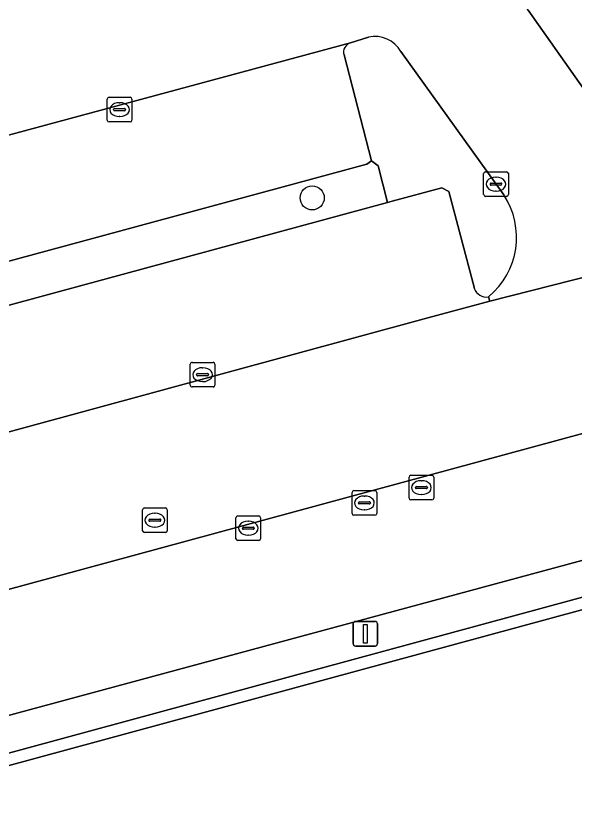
# Model space of a CAD drawing. Extents: x 159352 to 160617, y 385888 to 387323.
# Drawn here: x 160244.78 to 160267.44, y 386858.2 to 386890.8 of the extents above; entities that cross this region are included whole.
import ezdxf

# ---------------------------------------------------------------- set-up
doc = ezdxf.new("R2010")
doc.units = 0
for name, color, linetype in [('IMGEO_Boom', 7, 'Continuous'), ('IMGEO_Groenvoorziening', 7, 'Continuous'), ('IMGEO_Haag', 7, 'Continuous'), ('IMGEO_Kolk', 7, 'Continuous'), ('IMGEO_Lichtmast', 7, 'Continuous'), ('IMGEO_Pand', 7, 'Continuous'), ('IMGEO_Pand_overbouw', 7, 'Continuous'), ('IMGEO_Parkeervlak_open', 7, 'Continuous'), ('IMGEO_Rijbaan_lokaal_open', 7, 'Continuous'), ('IMGEO_Rioolput', 7, 'Continuous'), ('IMGEO_Verkeerseiland_open', 7, 'Continuous'), ('IMGEO_Voetpad_open', 7, 'Continuous')]:
    doc.layers.add(name, color=color, linetype=linetype)

msp = doc.modelspace()

# ---------------------------------------------------------------- linework, layer by layer
at = {"layer": 'IMGEO_Boom'}
msp.add_circle((160256.79, 386883.425), 0.489, dxfattribs=at)
at = {"layer": 'IMGEO_Groenvoorziening'}
for points in [[(160259.844, 386883.237), (160259.465, 386884.724), (160259.194, 386884.922), (160259.01, 386884.787), (160232.611, 386877.646)], [(160233.086, 386875.975), (160259.844, 386883.237)]]:
    msp.add_lwpolyline(points, dxfattribs=at)
at = {"layer": 'IMGEO_Haag'}
for points in [[(160259.844, 386883.237), (160259.465, 386884.724), (160259.194, 386884.922), (160259.01, 386884.787), (160232.611, 386877.646)], [(160233.086, 386875.975), (160259.844, 386883.237)]]:
    msp.add_lwpolyline(points, dxfattribs=at)
at = {"layer": 'IMGEO_Kolk'}
for p, q in [((160248.48, 386886.578), (160248.48, 386887.43)), ((160248.555, 386887.504), (160249.407, 386887.504)), ((160248.968, 386887.284), (160248.993, 386887.284)), ((160249.481, 386887.43), (160249.481, 386886.578)), ((160248.739, 386886.998), (160248.739, 386887.01)), ((160249.177, 386886.961), (160248.779, 386886.961)), ((160248.782, 386887.047), (160249.18, 386887.047)), ((160249.223, 386887.01), (160249.223, 386886.998)), ((160248.991, 386886.724), (160248.966, 386886.724)), ((160249.407, 386886.504), (160248.555, 386886.504)), ((160263.743, 386883.556), (160263.743, 386884.408)), ((160263.818, 386884.482), (160264.67, 386884.482)), ((160264.744, 386884.408), (160264.744, 386883.556)), ((160264.002, 386883.976), (160264.002, 386883.988)), ((160264.045, 386884.025), (160264.443, 386884.025)), ((160264.231, 386884.262), (160264.256, 386884.262)), ((160264.486, 386883.988), (160264.486, 386883.976)), ((160264.44, 386883.939), (160264.042, 386883.939)), ((160264.254, 386883.702), (160264.229, 386883.702)), ((160264.67, 386883.482), (160263.818, 386883.482)), ((160251.845, 386875.83), (160251.845, 386876.682)), ((160251.92, 386876.756), (160252.772, 386876.756)), ((160252.333, 386876.536), (160252.358, 386876.536)), ((160252.846, 386876.682), (160252.846, 386875.83)), ((160252.104, 386876.25), (160252.104, 386876.262)), ((160252.542, 386876.213), (160252.144, 386876.213)), ((160252.147, 386876.299), (160252.545, 386876.299)), ((160252.588, 386876.262), (160252.588, 386876.25)), ((160252.356, 386875.976), (160252.331, 386875.976)), ((160252.772, 386875.756), (160251.92, 386875.756)), ((160253.699, 386869.604), (160253.699, 386870.456)), ((160253.774, 386870.53), (160254.626, 386870.53)), ((160254.187, 386870.31), (160254.212, 386870.31)), ((160254.7, 386870.456), (160254.7, 386869.604)), ((160253.958, 386870.024), (160253.958, 386870.036)), ((160254.396, 386869.987), (160253.998, 386869.987)), ((160254.001, 386870.073), (160254.399, 386870.073)), ((160254.442, 386870.036), (160254.442, 386870.024)), ((160254.21, 386869.75), (160254.185, 386869.75)), ((160254.626, 386869.53), (160253.774, 386869.53))]:
    msp.add_line(p, q, dxfattribs=at)
for points in [[(160248.48, 386886.578), (160248.48, 386887.43)], [(160248.555, 386887.504), (160249.407, 386887.504)], [(160249.481, 386887.43), (160249.481, 386886.578)], [(160249.407, 386886.504), (160248.555, 386886.504)], [(160263.743, 386883.556), (160263.743, 386884.408)], [(160263.818, 386884.482), (160264.67, 386884.482)], [(160264.744, 386884.408), (160264.744, 386883.556)], [(160264.67, 386883.482), (160263.818, 386883.482)], [(160251.845, 386875.83), (160251.845, 386876.682)], [(160251.92, 386876.756), (160252.772, 386876.756)], [(160252.846, 386876.682), (160252.846, 386875.83)], [(160252.772, 386875.756), (160251.92, 386875.756)], [(160253.699, 386869.604), (160253.699, 386870.456)], [(160253.774, 386870.53), (160254.626, 386870.53)], [(160254.7, 386870.456), (160254.7, 386869.604)], [(160254.626, 386869.53), (160253.774, 386869.53)]]:
    msp.add_lwpolyline(points, dxfattribs=at)
for centre, radius, start, end in [((160248.557, 386887.428), 0.0765, 91.552, 178.448), ((160248.557, 386887.428), 0.0765, 91.552, 178.448), ((160249.405, 386887.428), 0.0765, 1.552, 88.448), ((160249.405, 386887.428), 0.0765, 1.552, 88.448), ((160248.779, 386887.007), 0.0403, 85.8775, 175.7526), ((160248.776, 386886.997), 0.0366, 178.938, 274.7102), ((160249.18, 386887.004), 0.043, 264.8664, 352.4533), ((160249.184, 386887.009), 0.0386, 1.7309, 96.639), ((160248.557, 386886.58), 0.0765, 181.552, 268.448), ((160248.557, 386886.58), 0.0765, 181.552, 268.448), ((160249.405, 386886.58), 0.0765, 271.552, 358.448), ((160249.405, 386886.58), 0.0765, 271.552, 358.448), ((160263.82, 386884.406), 0.0765, 91.552, 178.448), ((160263.82, 386884.406), 0.0765, 91.552, 178.448), ((160264.668, 386884.406), 0.0765, 1.552, 88.448), ((160264.668, 386884.406), 0.0765, 1.552, 88.448), ((160264.042, 386883.985), 0.0403, 85.8775, 175.7526), ((160264.039, 386883.975), 0.0366, 178.938, 274.7102), ((160264.443, 386883.982), 0.043, 264.8664, 352.4533), ((160264.447, 386883.987), 0.0386, 1.7309, 96.639), ((160263.82, 386883.558), 0.0765, 181.552, 268.448), ((160263.82, 386883.558), 0.0765, 181.552, 268.448), ((160264.668, 386883.558), 0.0765, 271.552, 358.448), ((160264.668, 386883.558), 0.0765, 271.552, 358.448), ((160251.922, 386876.68), 0.0765, 91.552, 178.448), ((160251.922, 386876.68), 0.0765, 91.552, 178.448), ((160252.77, 386876.68), 0.0765, 1.552, 88.448), ((160252.77, 386876.68), 0.0765, 1.552, 88.448), ((160252.144, 386876.259), 0.0403, 85.8775, 175.7526), ((160252.141, 386876.249), 0.0366, 178.938, 274.7102), ((160252.545, 386876.256), 0.043, 264.8664, 352.4533), ((160252.549, 386876.261), 0.0386, 1.7309, 96.639), ((160251.922, 386875.832), 0.0765, 181.552, 268.448), ((160251.922, 386875.832), 0.0765, 181.552, 268.448), ((160252.77, 386875.832), 0.0765, 271.552, 358.448), ((160252.77, 386875.832), 0.0765, 271.552, 358.448), ((160253.776, 386870.454), 0.0765, 91.552, 178.448), ((160253.776, 386870.454), 0.0765, 91.552, 178.448), ((160254.624, 386870.454), 0.0765, 1.552, 88.448), ((160254.624, 386870.454), 0.0765, 1.552, 88.448), ((160253.998, 386870.033), 0.0403, 85.8775, 175.7526), ((160253.995, 386870.023), 0.0366, 178.938, 274.7102), ((160254.399, 386870.03), 0.043, 264.8664, 352.4533), ((160254.403, 386870.035), 0.0386, 1.7309, 96.639), ((160253.776, 386869.606), 0.0765, 181.552, 268.448), ((160253.776, 386869.606), 0.0765, 181.552, 268.448), ((160254.624, 386869.606), 0.0765, 271.552, 358.448), ((160254.624, 386869.606), 0.0765, 271.552, 358.448)]:
    msp.add_arc(centre, radius, start, end, dxfattribs=at)
for centre, major_axis, ratio, start_param, end_param in [((160248.967, 386887.004), (-0.387, 0.002), 0.722429, 4.712389, 7.853982), ((160248.992, 386887.004), (-0.39, 0.002), 0.717154, 1.570796, 4.712389), ((160264.23, 386883.982), (-0.387, 0.002), 0.722429, 4.712389, 7.853982), ((160264.255, 386883.982), (-0.39, 0.002), 0.717154, 1.570796, 4.712389), ((160252.332, 386876.256), (-0.387, 0.002), 0.722429, 4.712389, 7.853982), ((160252.357, 386876.256), (-0.39, 0.002), 0.717154, 1.570796, 4.712389), ((160254.186, 386870.03), (-0.387, 0.002), 0.722429, 4.712389, 7.853982), ((160254.211, 386870.03), (-0.39, 0.002), 0.717154, 1.570796, 4.712389)]:
    msp.add_ellipse(centre, major_axis=major_axis, ratio=ratio, start_param=start_param, end_param=end_param, dxfattribs=at)
at = {"layer": 'IMGEO_Lichtmast'}
for p, q in [((160258.447, 386865.349), (160258.447, 386866.149)), ((160258.447, 386866.149), (160258.447, 386865.349)), ((160258.547, 386866.249), (160259.337, 386866.249)), ((160259.337, 386866.249), (160258.547, 386866.249)), ((160259.437, 386866.149), (160259.437, 386865.349)), ((160259.437, 386865.349), (160259.437, 386866.149)), ((160259.337, 386865.249), (160258.547, 386865.249)), ((160258.547, 386865.249), (160259.337, 386865.249))]:
    msp.add_line(p, q, dxfattribs=at)
msp.add_lwpolyline([(160258.867, 386866.124), (160259.017, 386866.124), (160259.017, 386865.374), (160258.867, 386865.374), (160258.867, 386866.124)], dxfattribs=at)
for centre, start, end in [((160258.547, 386866.149), 90, 180), ((160258.547, 386866.149), 90, 180), ((160259.337, 386866.149), 0, 90), ((160259.337, 386866.149), 360, 90), ((160258.547, 386865.349), 180, 270), ((160258.547, 386865.349), 180, 270), ((160259.337, 386865.349), 270, 0), ((160259.337, 386865.349), 270, 0)]:
    msp.add_arc(centre, 0.1, start, end, dxfattribs=at)
at = {"layer": 'IMGEO_Pand'}
msp.add_lwpolyline([(160309.971, 386840.549), (160310.415, 386840.748), (160322.24, 386825.67), (160332.809, 386833.995), (160328.35, 386839.665), (160323.317, 386846.065), (160300.148, 386875.527), (160230.009, 386856.467), (160257.798, 386817.075), (160257.857, 386817.102), (160298.853, 386835.586)], close=True, dxfattribs=at)
at = {"layer": 'IMGEO_Pand_overbouw'}
msp.add_lwpolyline([(160332.809, 386833.995), (160333.236, 386834.332), (160300.325, 386876.093), (160229.196, 386856.75), (160258.265, 386815.596), (160285.771, 386827.895), (160286.626, 386826.7), (160301.289, 386833.308), (160298.853, 386835.586), (160257.857, 386817.102), (160257.798, 386817.075), (160230.009, 386856.467), (160300.148, 386875.527), (160323.317, 386846.065), (160328.35, 386839.665)], close=True, dxfattribs=at)
at = {"layer": 'IMGEO_Parkeervlak_open'}
for points in [[(160265.545, 386891.033), (160271.919, 386882.011)], [(160258.337, 386889.714), (160230.683, 386882.252)], [(160232.611, 386877.646), (160259.01, 386884.787), (160259.194, 386884.922), (160258.08, 386889.222)], [(160263.365, 386879.754), (160262.324, 386883.685), (160262.051, 386883.836), (160260.031, 386883.288), (160259.844, 386883.237), (160233.086, 386875.975)], [(160261.329, 386878.516), (160263.99, 386879.24), (160263.936, 386879.413)], [(160232.904, 386875.715), (160234.048, 386871.546), (160234.16, 386871.123), (160261.329, 386878.516)], [(160275.317, 386875.922), (160235.683, 386865.162), (160236.801, 386860.368), (160237.354, 386860.518), (160276.072, 386870.981)]]:
    msp.add_lwpolyline(points, dxfattribs=at)
for centre, radius, start, end in [((160258.459, 386889.337), 0.396, 107.8932, 196.9454), ((160263.849, 386879.916), 0.511, 198.5161, 279.7928)]:
    msp.add_arc(centre, radius, start, end, dxfattribs=at)
at = {"layer": 'IMGEO_Rijbaan_lokaal_open'}
for points in [[(160263.936, 386879.413), (160263.99, 386879.24), (160272.349, 386881.354), (160271.919, 386882.011), (160265.545, 386891.033), (160259.997, 386898.879)], [(160230.316, 386882.107), (160230.683, 386882.252), (160258.337, 386889.714), (160259.075, 386889.943)], [(160260.384, 386889.361), (160264.555, 386883.548)], [(160272.78, 386880.696), (160272.349, 386881.354), (160263.99, 386879.24), (160261.329, 386878.516), (160234.16, 386871.123), (160234.724, 386868.988), (160233.321, 386868.533), (160233.728, 386866.892), (160235.189, 386867.281), (160235.683, 386865.162), (160275.317, 386875.922), (160284.746, 386878.459), (160296.297, 386881.646), (160303.641, 386883.639)]]:
    msp.add_lwpolyline(points, dxfattribs=at)
for centre, radius, start, end in [((160259.336, 386888.767), 1.204, 29.5327, 102.5261), ((160261.964, 386881.822), 3.113, 309.299, 33.6734)]:
    msp.add_arc(centre, radius, start, end, dxfattribs=at)
at = {"layer": 'IMGEO_Rioolput'}
for p, q in [((160260.718, 386871.25), (160260.718, 386872.102)), ((160260.793, 386872.176), (160261.645, 386872.176)), ((160261.206, 386871.956), (160261.231, 386871.956)), ((160261.719, 386872.102), (160261.719, 386871.25)), ((160260.977, 386871.67), (160260.977, 386871.682)), ((160261.415, 386871.633), (160261.017, 386871.633)), ((160261.02, 386871.719), (160261.418, 386871.719)), ((160261.461, 386871.682), (160261.461, 386871.67)), ((160258.407, 386870.628), (160258.407, 386871.48)), ((160258.482, 386871.554), (160259.334, 386871.554)), ((160258.895, 386871.334), (160258.92, 386871.334)), ((160259.408, 386871.48), (160259.408, 386870.628)), ((160261.229, 386871.396), (160261.204, 386871.396)), ((160258.666, 386871.048), (160258.666, 386871.06)), ((160259.104, 386871.011), (160258.706, 386871.011)), ((160258.709, 386871.097), (160259.107, 386871.097)), ((160259.15, 386871.06), (160259.15, 386871.048)), ((160261.645, 386871.176), (160260.793, 386871.176)), ((160249.91, 386869.929), (160249.91, 386870.781)), ((160249.985, 386870.855), (160250.837, 386870.855)), ((160250.398, 386870.635), (160250.423, 386870.635)), ((160250.911, 386870.781), (160250.911, 386869.929)), ((160258.918, 386870.774), (160258.893, 386870.774)), ((160250.169, 386870.349), (160250.169, 386870.361)), ((160250.607, 386870.312), (160250.209, 386870.312)), ((160250.212, 386870.398), (160250.61, 386870.398)), ((160250.653, 386870.361), (160250.653, 386870.349)), ((160259.334, 386870.554), (160258.482, 386870.554)), ((160250.421, 386870.075), (160250.396, 386870.075)), ((160250.837, 386869.855), (160249.985, 386869.855))]:
    msp.add_line(p, q, dxfattribs=at)
for points in [[(160260.718, 386871.25), (160260.718, 386872.102)], [(160260.793, 386872.176), (160261.645, 386872.176)], [(160261.719, 386872.102), (160261.719, 386871.25)], [(160258.407, 386870.628), (160258.407, 386871.48)], [(160258.482, 386871.554), (160259.334, 386871.554)], [(160259.408, 386871.48), (160259.408, 386870.628)], [(160261.645, 386871.176), (160260.793, 386871.176)], [(160249.91, 386869.929), (160249.91, 386870.781)], [(160249.985, 386870.855), (160250.837, 386870.855)], [(160250.911, 386870.781), (160250.911, 386869.929)], [(160259.334, 386870.554), (160258.482, 386870.554)], [(160250.837, 386869.855), (160249.985, 386869.855)]]:
    msp.add_lwpolyline(points, dxfattribs=at)
for centre, radius, start, end in [((160260.795, 386872.1), 0.0765, 91.552, 178.448), ((160260.795, 386872.1), 0.0765, 91.552, 178.448), ((160261.643, 386872.1), 0.0765, 1.552, 88.448), ((160261.643, 386872.1), 0.0765, 1.552, 88.448), ((160261.017, 386871.679), 0.0403, 85.8775, 175.7526), ((160261.014, 386871.669), 0.0366, 178.938, 274.7102), ((160261.418, 386871.676), 0.043, 264.8664, 352.4533), ((160261.422, 386871.681), 0.0386, 1.7309, 96.639), ((160258.484, 386871.478), 0.0765, 91.552, 178.448), ((160258.484, 386871.478), 0.0765, 91.552, 178.448), ((160259.332, 386871.478), 0.0765, 1.552, 88.448), ((160259.332, 386871.478), 0.0765, 1.552, 88.448), ((160258.706, 386871.057), 0.0403, 85.8775, 175.7526), ((160258.703, 386871.047), 0.0366, 178.938, 274.7102), ((160259.107, 386871.054), 0.043, 264.8664, 352.4533), ((160259.111, 386871.059), 0.0386, 1.7309, 96.639), ((160260.795, 386871.252), 0.0765, 181.552, 268.448), ((160260.795, 386871.252), 0.0765, 181.552, 268.448), ((160261.643, 386871.252), 0.0765, 271.552, 358.448), ((160261.643, 386871.252), 0.0765, 271.552, 358.448), ((160249.987, 386870.779), 0.0765, 91.552, 178.448), ((160249.987, 386870.779), 0.0765, 91.552, 178.448), ((160250.835, 386870.779), 0.0765, 1.552, 88.448), ((160250.835, 386870.779), 0.0765, 1.552, 88.448), ((160258.484, 386870.63), 0.0765, 181.552, 268.448), ((160258.484, 386870.63), 0.0765, 181.552, 268.448), ((160259.332, 386870.63), 0.0765, 271.552, 358.448), ((160259.332, 386870.63), 0.0765, 271.552, 358.448), ((160250.209, 386870.358), 0.0403, 85.8775, 175.7526), ((160250.206, 386870.348), 0.0366, 178.938, 274.7102), ((160250.61, 386870.355), 0.043, 264.8664, 352.4533), ((160250.614, 386870.36), 0.0386, 1.7309, 96.639), ((160249.987, 386869.931), 0.0765, 181.552, 268.448), ((160249.987, 386869.931), 0.0765, 181.552, 268.448), ((160250.835, 386869.931), 0.0765, 271.552, 358.448), ((160250.835, 386869.931), 0.0765, 271.552, 358.448)]:
    msp.add_arc(centre, radius, start, end, dxfattribs=at)
for centre, major_axis, ratio, start_param, end_param in [((160261.205, 386871.676), (-0.387, 0.002), 0.722429, 4.712389, 7.853982), ((160261.23, 386871.676), (-0.39, 0.002), 0.717154, 1.570796, 4.712389), ((160258.894, 386871.054), (-0.387, 0.002), 0.722429, 4.712389, 7.853982), ((160258.919, 386871.054), (-0.39, 0.002), 0.717154, 1.570796, 4.712389), ((160250.397, 386870.355), (-0.387, 0.002), 0.722429, 4.712389, 7.853982), ((160250.422, 386870.355), (-0.39, 0.002), 0.717154, 1.570796, 4.712389)]:
    msp.add_ellipse(centre, major_axis=major_axis, ratio=ratio, start_param=start_param, end_param=end_param, dxfattribs=at)
at = {"layer": 'IMGEO_Verkeerseiland_open'}
for points in [[(160259.075, 386889.943), (160258.337, 386889.714)], [(160258.08, 386889.222), (160259.194, 386884.922), (160259.465, 386884.724), (160259.844, 386883.237), (160260.031, 386883.288), (160262.051, 386883.836), (160262.324, 386883.685), (160263.365, 386879.754)], [(160264.555, 386883.548), (160260.384, 386889.361)]]:
    msp.add_lwpolyline(points, dxfattribs=at)
for centre, radius, start, end in [((160259.336, 386888.767), 1.204, 29.5327, 102.5261), ((160258.459, 386889.337), 0.396, 107.8932, 196.9454), ((160261.964, 386881.822), 3.113, 309.299, 33.6734), ((160263.849, 386879.916), 0.511, 198.5161, 279.7928)]:
    msp.add_arc(centre, radius, start, end, dxfattribs=at)
at = {"layer": 'IMGEO_Voetpad_open'}
msp.add_lwpolyline([(160300.148, 386875.527), (160300.325, 386876.093), (160236.114, 386858.631), (160229.196, 386856.75), (160230.009, 386856.467)], close=True, dxfattribs=at)
msp.add_lwpolyline([(160275.115, 386875.426), (160276.252, 386871.252), (160276.072, 386870.981), (160237.354, 386860.518), (160236.801, 386860.368), (160235.72, 386860.076), (160236.114, 386858.631), (160300.325, 386876.093)], dxfattribs=at)

doc.saveas('drawing.dxf')
